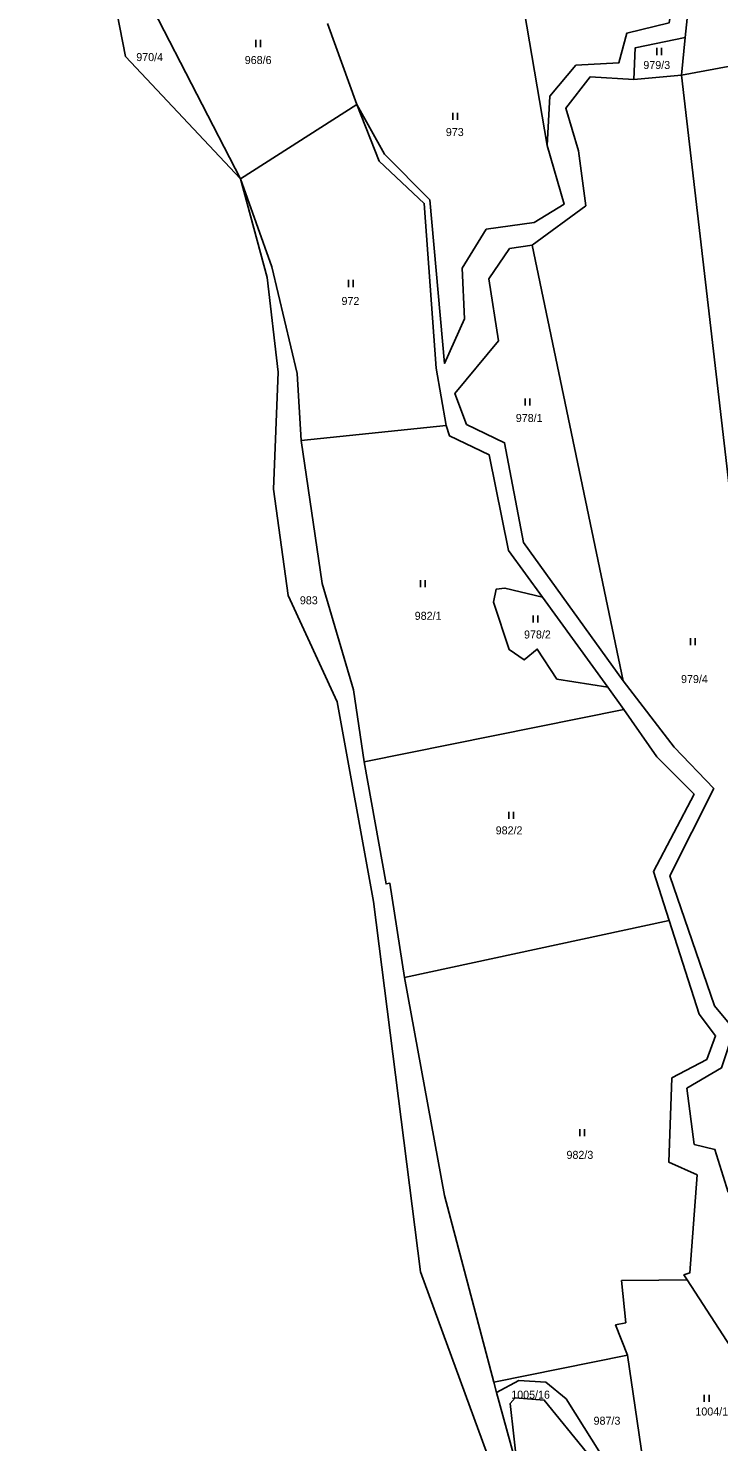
# Model space of a CAD drawing. Extents: x -725728 to -720881, y -1068679 to -1063504.
# Drawn here: x -724111.8 to -723965.1, y -1064419.4 to -1064119.1 of the extents above; entities that cross this region are included whole.
import ezdxf

# ---------------------------------------------------------------- set-up
doc = ezdxf.new("R2010")
doc.units = 0
for name, color, linetype in [('Hranice parcel', 7, 'Continuous'), ('Parcelní čísla', 7, 'Continuous'), ('Značky kultur', 7, 'Continuous')]:
    doc.layers.add(name, color=color, linetype=linetype)

# ---------------------------------------------------------------- blocks, each defined once
blk = doc.blocks.new('3.06_2')
at = {"layer": 'Značky kultur'}
for p, q in [((-0.051, 0), (-0.051, 0.15)), ((0.049, 0), (0.049, 0.15))]:
    blk.add_line(p, q, dxfattribs=at)
blk = doc.blocks.new('3.06_1')
at = {"layer": 'Značky kultur'}
for p, q in [((-0.051, 0), (-0.051, 0.15)), ((0.049, 0), (0.049, 0.15))]:
    blk.add_line(p, q, dxfattribs=at)

msp = doc.modelspace()

# ---------------------------------------------------------------- linework, layer by layer
at = {"layer": 'Hranice parcel'}
for p, q in [((-724007.55, -1064108.71), (-724001.58, -1064144.01)), ((-724066.68, -1064151.08), (-724085.26, -1064115.09)), ((-724042.02, -1064135.31), (-724048.19, -1064118.1)), ((-723972.24, -1064121.03), (-723973.06, -1064129.05)), ((-724091.13, -1064125.09), (-724066.68, -1064151.08)), ((-723983.18, -1064129.96), (-723973.06, -1064129.05)), ((-723973.06, -1064129.05), (-723963.13, -1064127.23)), ((-724042.02, -1064135.31), (-724066.68, -1064151.08)), ((-723985.42, -1064257.75), (-724004.75, -1064165.17)), ((-724053.85, -1064206.65), (-724022.99, -1064203.47)), ((-724002.59, -1064239.93), (-723988.68, -1064259.09)), ((-723985.26, -1064263.8), (-723988.68, -1064259.09)), ((-724040.45, -1064274.94), (-723985.26, -1064263.8)), ((-724031.85, -1064320.77), (-723975.63, -1064308.66)), ((-723944.43, -1064427.42), (-723971.85, -1064384.94)), ((-724012.92, -1064406.74), (-723984.51, -1064400.98)), ((-723980.2, -1064430.06), (-723984.51, -1064400.98)), ((-724012.33, -1064408.89), (-724012.92, -1064406.74)), ((-724007.87, -1064425.09), (-724012.33, -1064408.89))]:
    msp.add_line(p, q, dxfattribs=at)
for points in [[(-723982.46, -1064008.72), (-723976.1, -1064020.63), (-723969.42, -1064030.58), (-723969.97, -1064046.94), (-723977.32, -1064070.53), (-723977.05, -1064093.97), (-723972.83, -1064099.15), (-723975.69, -1064117.97), (-723984.68, -1064120.15), (-723986.32, -1064126.42), (-723995.45, -1064126.97), (-724001.03, -1064133.51), (-724001.58, -1064144.01)], [(-723978.11, -1064010.01), (-723972.86, -1064020.02), (-723965.52, -1064029.73), (-723966.09, -1064046.21), (-723974.1, -1064070.26), (-723973.98, -1064092.17), (-723969.81, -1064097.36), (-723972.24, -1064121.03)], [(-724111.78, -1064065.73), (-724095.92, -1064100.41), (-724091.13, -1064125.09)], [(-723983.18, -1064129.96), (-723982.91, -1064123.28), (-723972.24, -1064121.03)], [(-724004.75, -1064165.17), (-723993.39, -1064156.79), (-723994.89, -1064145.12), (-723997.63, -1064136.1), (-723992.45, -1064129.42), (-723983.18, -1064129.96)], [(-723973.06, -1064129.05), (-723960.03, -1064241.43), (-723941.6, -1064284.56)], [(-724001.58, -1064144.01), (-723997.98, -1064156.49), (-724004.36, -1064160.38), (-724014.51, -1064161.8), (-724019.61, -1064170.06), (-724019.11, -1064180.83), (-724023.39, -1064190.3), (-724026.46, -1064155.58), (-724036.15, -1064145.82), (-724042.02, -1064135.31)], [(-724022.99, -1064203.47), (-724025.18, -1064191.3), (-724027.68, -1064156.29), (-724037.25, -1064147.32), (-724042.02, -1064135.31)], [(-724066.68, -1064151.08), (-724060.08, -1064169.76), (-724054.65, -1064192.46), (-724053.85, -1064206.65)], [(-724066.68, -1064151.08), (-724061.01, -1064172.03), (-724058.7, -1064192.14), (-724059.69, -1064217.02), (-724056.56, -1064239.59), (-724046.16, -1064262.2)], [(-723985.42, -1064257.75), (-724006.57, -1064228.31), (-724010.63, -1064207.16), (-724018.7, -1064203.27), (-724021.2, -1064196.68), (-724011.93, -1064185.52), (-724013.93, -1064172.35), (-724009.54, -1064165.87), (-724004.75, -1064165.17)], [(-724002.59, -1064239.93), (-724009.76, -1064230.06), (-724013.89, -1064209.69), (-724022.32, -1064205.71), (-724022.99, -1064203.47)], [(-724053.85, -1064206.65), (-724049.36, -1064237.06), (-724042.68, -1064259.66), (-724040.45, -1064274.94)], [(-723988.68, -1064259.09), (-723999.49, -1064257.34), (-724003.67, -1064250.97), (-724006.46, -1064253.28), (-724009.65, -1064251.08), (-724013, -1064241.03), (-724012.39, -1064238.23), (-724010.53, -1064238.01), (-724002.59, -1064239.93)], [(-723963.16, -1064366.36), (-723965.95, -1064357.26), (-723970.33, -1064356.2), (-723971.92, -1064344.26), (-723964.52, -1064339.95), (-723961.85, -1064331.79), (-723966.05, -1064326.76), (-723975.51, -1064299.18), (-723966.17, -1064280.6), (-723974.56, -1064271.84), (-723985.42, -1064257.75)], [(-724046.16, -1064262.2), (-724038.44, -1064304.57), (-724028.45, -1064383.29), (-724005.85, -1064445.18), (-723992.12, -1064484.48)], [(-723975.63, -1064308.66), (-723978.99, -1064298.23), (-723970.36, -1064281.8), (-723978.27, -1064273.88), (-723985.26, -1064263.8)], [(-724040.45, -1064274.94), (-724035.8, -1064300.86), (-724034.97, -1064300.74), (-724031.85, -1064320.77)], [(-723971.85, -1064384.94), (-723972.54, -1064383.94), (-723971.28, -1064383.49), (-723969.73, -1064362.7), (-723975.7, -1064359.98), (-723975.09, -1064342.06), (-723967.69, -1064338.13), (-723965.81, -1064333.11), (-723969.28, -1064328.56), (-723975.63, -1064308.66)], [(-724031.85, -1064320.77), (-724023.34, -1064367.05), (-724012.92, -1064406.74)], [(-723984.51, -1064400.98), (-723987.04, -1064394.53), (-723984.88, -1064394.07), (-723985.76, -1064385.13), (-723977.83, -1064385.01), (-723971.85, -1064384.94)], [(-724012.33, -1064408.89), (-724007.6, -1064406.33), (-724001.83, -1064406.7), (-723997.53, -1064410.26), (-723988.31, -1064424.89), (-723983.03, -1064429.44), (-723980.2, -1064430.06)], [(-723979.83, -1064433.99), (-723983.89, -1064432.02), (-723987.94, -1064429.44), (-723993.23, -1064421.57), (-724002.19, -1064410.51), (-724008.34, -1064410.02), (-724009.44, -1064411.25), (-724007.87, -1064425.09)]]:
    msp.add_lwpolyline(points, dxfattribs=at)

# ---------------------------------------------------------------- block references
at = {"layer": 'Značky kultur', "xscale": 10, "yscale": 10}
for name, p in [('3.06_1', (-724062.92, -1064123.09)), ('3.06_1', (-723977.78, -1064124.78)), ('3.06_1', (-724021.12, -1064138.54)), ('3.06_1', (-724043.25, -1064174.07)), ('3.06_1', (-724005.76, -1064199.22)), ('3.06_1', (-724027.96, -1064237.82)), ('3.06_1', (-724004.03, -1064245.34)), ('3.06_2', (-723970.61, -1064250.15)), ('3.06_1', (-724009.2, -1064287.06)), ('3.06_1', (-723994.1, -1064354.46)), ('3.06_2', (-723967.68, -1064410.91))]:
    msp.add_blockref(name, p, dxfattribs=at)

# ---------------------------------------------------------------- texts
at = {"layer": 'Parcelní čísla'}
for s, p in [('970/4', (-724088.84, -1064126.07)), ('968/6', (-724065.8, -1064126.7)), ('979/3', (-723981.14, -1064127.75)), ('973', (-724023.09, -1064142)), ('972', (-724045.25, -1064177.89)), ('978/1', (-724008.23, -1064202.74)), ('983', (-724054.09, -1064241.46)), ('982/1', (-724029.7, -1064244.76)), ('978/2', (-724006.48, -1064248.73)), ('979/4', (-723973.13, -1064258.2)), ('982/2', (-724012.5, -1064290.34)), ('982/3', (-723997.46, -1064359.27)), ('1005/16', (-724009.2, -1064410.22)), ('987/3', (-723991.71, -1064415.75)), ('1004/1', (-723970.09, -1064413.79))]:
    msp.add_text(s, height=1.7, dxfattribs=at).set_placement(p)

doc.saveas('drawing.dxf')
